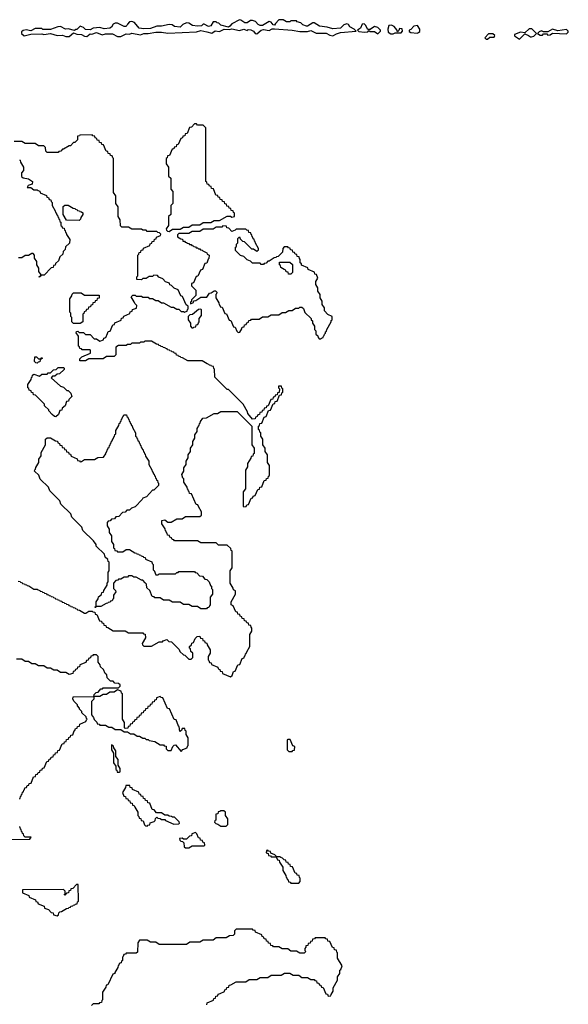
# Model space of a CAD drawing. Extents: x 2889633 to 3052318, y 540750 to 918690.
# Tile 303 of 656: x 2960585 to 2965580, y 741735 to 750710. Entities that reach past the tile are written whole.
import ezdxf

# ---------------------------------------------------------------- set-up
doc = ezdxf.new("R2010")
doc.units = 0

msp = doc.modelspace()

# ---------------------------------------------------------------- linework, layer by layer
at = {"layer": '0CON02XD'}
for points in [[(2961505, 750557.5), (2961555, 750582.5), (2961585, 750577.5), (2961605, 750586.7), (2961685, 750573.3), (2961715, 750583.3), (2961755, 750583.3), (2961825, 750596.7), (2961875, 750597.5), (2961935, 750586.7), (2962195, 750600), (2962235, 750611.2), (2962289.3, 750600.7), (2962335, 750587.5), (2962365, 750607.5), (2962405, 750602.5), (2962446.4, 750623.6), (2962495, 750620), (2962515, 750626.7), (2962585, 750612.5), (2962625, 750623.3), (2962655, 750612.5), (2962665, 750620), (2962688.8, 750618.8), (2962713.9, 750603.9), (2962730, 750585), (2962745, 750582.5), (2962785, 750613.3), (2962805, 750621.2), (2962855, 750610), (2962883, 750627), (2962905, 750627.5), (2963065, 750613.8), (2963135, 750601.2), (2963205, 750602.5), (2963235, 750610), (2963285, 750587.5), (2963375, 750587.5), (2963408.3, 750568.3), (2963435, 750562.5), (2963468.3, 750581.7), (2963505, 750592.5), (2963650, 750605), (2963630, 750625), (2963590, 750645), (2963577.5, 750665), (2963565, 750672.5), (2963535, 750662.5), (2963507, 750633), (2963436.1, 750626.1), (2963385, 750643.3), (2963315, 750652.5), (2963265, 750682.5), (2963255, 750682.5), (2963205, 750650), (2963195, 750650), (2963163, 750663), (2963145, 750680), (2963111.7, 750691.7), (2963105, 750700), (2963055, 750700), (2963045, 750690), (2963015, 750690), (2962985, 750710), (2962945, 750707.5), (2962913.6, 750676.4), (2962905, 750660), (2962891.7, 750661.7), (2962875, 750687.5), (2962855, 750693.3), (2962795, 750657.5), (2962775, 750657.5), (2962755, 750667.5), (2962733, 750693), (2962705, 750703.3), (2962685, 750703.3), (2962655, 750682.5), (2962635, 750680), (2962597, 750707), (2962585, 750707.5), (2962516.4, 750673.6), (2962499.3, 750650.7), (2962485, 750642.5), (2962415, 750660), (2962398.3, 750678.3), (2962381.7, 750681.7), (2962375, 750690), (2962345, 750690), (2962326.4, 750653.6), (2962305, 750647.5), (2962265, 750670), (2962255, 750670), (2962240, 750655), (2962205, 750650), (2962158.3, 750658.3), (2962125, 750677.5), (2962105, 750680), (2962070, 750665), (2962045, 750643.3), (2961995, 750647.5), (2961971.7, 750661.7), (2961945, 750667.5), (2961875, 750650), (2961835, 750652.5), (2961775, 750630), (2961715, 750626.7), (2961673, 750633), (2961630, 750685), (2961605, 750692.5), (2961585, 750690), (2961565, 750670), (2961561.7, 750658.3), (2961551.7, 750648.3), (2961535, 750647.5), (2961475, 750677.5), (2961455, 750677.5), (2961435, 750670), (2961419.3, 750640.7), (2961406.2, 750633.8), (2961355, 750626.7), (2961315, 750640), (2961255, 750632.5), (2961225, 750617.5), (2961185, 750620), (2961165, 750640), (2961135, 750650), (2961105, 750620), (2961095, 750620), (2961085, 750610), (2961025, 750627.5), (2961003, 750623), (2960955, 750647.5), (2960933.6, 750646.4), (2960865, 750620), (2960795, 750620), (2960785, 750630), (2960725, 750630), (2960685, 750607.5), (2960645, 750617.5), (2960615, 750610), (2960601.7, 750598.3), (2960600, 750585), (2960625, 750562.5), (2960685, 750577.5), (2960785, 750580), (2960805, 750573.8), (2960865, 750583.3), (2960925, 750566.7), (2960975, 750570), (2961005, 750557.5), (2961035, 750557.5), (2961075, 750590), (2961105, 750577.5), (2961146.4, 750576.4), (2961175, 750560), (2961195, 750557.5), (2961225, 750580), (2961241.7, 750578.3), (2961285, 750592.5), (2961335, 750573.3), (2961365, 750580), (2961430.7, 750580.7), (2961475, 750557.5), (2961505, 750557.5)], [(2963845, 750582.5), (2963870, 750605), (2963870, 750615), (2963845, 750640), (2963815, 750647.5), (2963775, 750620), (2963755, 750620), (2963735, 750660), (2963721.7, 750671.7), (2963701.7, 750668.3), (2963688.3, 750631.7), (2963660, 750615), (2963673, 750603), (2963725, 750597.5), (2963755, 750600), (2963765, 750610), (2963775, 750602.5), (2963815, 750602.5), (2963845, 750582.5)], [(2963965, 750580), (2963985, 750582.5), (2964005, 750590), (2964058.3, 750591.7), (2964070, 750605), (2964067, 750627), (2964041.7, 750628.3), (2964038.3, 750611.7), (2964025, 750600), (2964018.3, 750618.3), (2963995, 750647.5), (2963969.3, 750659.3), (2963945, 750657.5), (2963937.5, 750625), (2963940, 750595), (2963965, 750580)], [(2964205, 750587.5), (2964215, 750592.5), (2964227, 750603), (2964227.5, 750625), (2964207, 750657), (2964175, 750652.5), (2964145, 750620), (2964130, 750615), (2964131.7, 750601.7), (2964145, 750592.5), (2964205, 750587.5)], [(2964845, 750532.5), (2964865, 750550), (2964905, 750550), (2964910, 750565), (2964891.7, 750581.7), (2964855, 750580), (2964820, 750545), (2964833, 750533), (2964845, 750532.5)], [(2965135, 750532.5), (2965185, 750580), (2965217, 750567), (2965235, 750552.5), (2965245, 750552.5), (2965265, 750560), (2965290, 750585), (2965247, 750627), (2965225, 750627.5), (2965185, 750590), (2965145, 750597.5), (2965090, 750575), (2965091.7, 750561.7), (2965135, 750532.5)], [(2965395, 750570), (2965415, 750572.5), (2965435, 750587.5), (2965565, 750580), (2965580, 750595), (2965580, 750605), (2965565, 750620), (2965485, 750607.5), (2965435, 750622.5), (2965395, 750600), (2965355, 750600), (2965335, 750607.5), (2965315, 750600), (2965300, 750585), (2965325, 750570), (2965345, 750570), (2965355, 750580), (2965385, 750580), (2965395, 750570)], [(2961945, 748780), (2961975, 748800), (2962045, 748800), (2962075, 748820), (2962125, 748820), (2962155, 748840), (2962225, 748840), (2962255, 748860), (2962325, 748860), (2962355, 748880), (2962405, 748880), (2962475, 748920), (2962505, 748920), (2962515, 748910), (2962540, 748915), (2962540, 748945), (2962531.7, 748951.7), (2962528.3, 748968.3), (2962511.7, 748971.7), (2962508.3, 748988.3), (2962491.7, 748991.7), (2962488.3, 749008.3), (2962471.7, 749011.7), (2962468.3, 749028.3), (2962451.7, 749031.7), (2962448.3, 749048.3), (2962431.7, 749051.7), (2962428.3, 749068.3), (2962411.7, 749071.7), (2962408.3, 749088.3), (2962391.7, 749091.7), (2962388.3, 749108.3), (2962371.7, 749111.7), (2962348.3, 749168.3), (2962331.7, 749171.7), (2962328.3, 749188.3), (2962311.7, 749191.7), (2962308.3, 749208.3), (2962291.7, 749211.7), (2962288.3, 749228.3), (2962280, 749235), (2962280, 749725), (2962255, 749750), (2962205, 749750), (2962195, 749760), (2962175, 749760), (2962148.3, 749731.7), (2962131.7, 749728.3), (2962108.3, 749671.7), (2962091.7, 749668.3), (2962088.3, 749651.7), (2962071.7, 749648.3), (2962068.3, 749631.7), (2962051.7, 749628.3), (2962028.3, 749571.7), (2962011.7, 749568.3), (2962008.3, 749551.7), (2961991.7, 749548.3), (2961988.3, 749531.7), (2961971.7, 749528.3), (2961948.3, 749471.7), (2961931.7, 749468.3), (2961928.3, 749451.7), (2961920, 749445), (2961920, 749395), (2961940, 749365), (2961940, 749285), (2961960, 749265), (2961960, 749165), (2961980, 749145), (2961980, 749035), (2961960, 749015), (2961960, 748935), (2961940, 748915), (2961940, 748835), (2961920, 748805), (2961921.7, 748791.7), (2961931.7, 748781.7), (2961945, 748780)], [(2962508.3, 745888.3), (2962475, 745920), (2962395, 745920), (2962375, 745940), (2962235, 745940), (2962205, 745960), (2961995, 745960), (2961988.3, 745968.3), (2961971.7, 745971.7), (2961968.3, 745988.3), (2961951.7, 745991.7), (2961948.3, 746008.3), (2961931.7, 746011.7), (2961928.3, 746028.3), (2961921.7, 746031.7), (2961918.3, 746048.3), (2961911.7, 746051.7), (2961908.3, 746068.3), (2961880, 746115), (2961880, 746145), (2961905, 746150), (2961935, 746130), (2961965, 746130), (2962015, 746160), (2962065, 746160), (2962095, 746180), (2962225, 746180), (2962240, 746195), (2962240, 746225), (2962211.7, 746271.7), (2962208.3, 746288.3), (2962191.7, 746291.7), (2962148.3, 746388.3), (2962131.7, 746391.7), (2962128.3, 746408.3), (2962121.7, 746411.7), (2962118.3, 746428.3), (2962111.7, 746431.7), (2962108.3, 746448.3), (2962080, 746495), (2962080, 746525), (2962071.7, 746531.7), (2962060, 746565), (2962080, 746595), (2962080, 746625), (2962100, 746655), (2962100, 746685), (2962120, 746715), (2962120, 746745), (2962140, 746775), (2962140, 746805), (2962160, 746835), (2962160, 746865), (2962180, 746895), (2962180, 746925), (2962200, 746955), (2962200, 746985), (2962208.3, 746991.7), (2962211.7, 747008.3), (2962218.3, 747011.7), (2962221.7, 747028.3), (2962228.3, 747031.7), (2962231.7, 747048.3), (2962251.7, 747078.3), (2962285, 747080), (2962355, 747120), (2962385, 747120), (2962415, 747140), (2962565, 747140), (2962700, 747005), (2962700, 746835), (2962720, 746805), (2962720, 746755), (2962711.7, 746748.3), (2962708.3, 746731.7), (2962691.7, 746728.3), (2962688.3, 746711.7), (2962660, 746665), (2962660, 746635), (2962640, 746605), (2962640, 746435), (2962620, 746405), (2962620, 746275), (2962625, 746270), (2962648.3, 746271.7), (2962651.7, 746288.3), (2962668.3, 746291.7), (2962691.7, 746348.3), (2962708.3, 746351.7), (2962711.7, 746368.3), (2962728.3, 746371.7), (2962751.7, 746428.3), (2962768.3, 746431.7), (2962771.7, 746448.3), (2962788.3, 746451.7), (2962811.7, 746508.3), (2962828.3, 746511.7), (2962831.7, 746528.3), (2962848.3, 746531.7), (2962851.7, 746548.3), (2962860, 746555), (2962860, 746645), (2962840, 746675), (2962840, 746745), (2962820, 746775), (2962820, 746805), (2962800, 746835), (2962800, 746885), (2962780, 746915), (2962780, 746945), (2962771.7, 746951.7), (2962768.3, 746968.3), (2962760, 746975), (2962760, 747005), (2962768.3, 747011.7), (2962771.7, 747028.3), (2962788.3, 747031.7), (2962811.7, 747088.3), (2962828.3, 747091.7), (2962851.7, 747148.3), (2962868.3, 747151.7), (2962891.7, 747208.3), (2962908.3, 747211.7), (2962911.7, 747228.3), (2962928.3, 747231.7), (2962951.7, 747288.3), (2962968.3, 747291.7), (2962971.7, 747308.3), (2962980, 747315), (2962980, 747345), (2962971.7, 747351.7), (2962968.3, 747368.3), (2962941.7, 747368.3), (2962940, 747355), (2962950, 747345), (2962948.3, 747311.7), (2962931.7, 747308.3), (2962928.3, 747291.7), (2962911.7, 747288.3), (2962908.3, 747271.7), (2962891.7, 747268.3), (2962888.3, 747251.7), (2962871.7, 747248.3), (2962848.3, 747191.7), (2962831.7, 747188.3), (2962828.3, 747171.7), (2962811.7, 747168.3), (2962808.3, 747151.7), (2962791.7, 747148.3), (2962788.3, 747131.7), (2962771.7, 747128.3), (2962768.3, 747111.7), (2962751.7, 747108.3), (2962748.3, 747091.7), (2962731.7, 747088.3), (2962728.3, 747071.7), (2962705, 747070), (2962661.7, 747121.7), (2962660, 747135), (2962620, 747205), (2962485, 747340), (2962475, 747340), (2962361.7, 747451.7), (2962360, 747525), (2962351.7, 747531.7), (2962348.3, 747548.3), (2962331.7, 747551.7), (2962328.3, 747558.3), (2962311.7, 747561.7), (2962308.3, 747568.3), (2962291.7, 747571.7), (2962245, 747600), (2962115, 747600), (2962068.3, 747628.3), (2962051.7, 747631.7), (2962048.3, 747638.3), (2962031.7, 747641.7), (2962028.3, 747648.3), (2962011.7, 747651.7), (2962008.3, 747668.3), (2961991.7, 747671.7), (2961988.3, 747678.3), (2961971.7, 747681.7), (2961968.3, 747688.3), (2961951.7, 747691.7), (2961948.3, 747698.3), (2961931.7, 747701.7), (2961928.3, 747708.3), (2961911.7, 747711.7), (2961908.3, 747718.3), (2961891.7, 747721.7), (2961888.3, 747728.3), (2961871.7, 747731.7), (2961868.3, 747738.3), (2961851.7, 747741.7), (2961848.3, 747748.3), (2961831.7, 747751.7), (2961785, 747780), (2961725, 747780), (2961715, 747770), (2961685, 747770), (2961675, 747760), (2961605, 747760), (2961595, 747750), (2961565, 747750), (2961555, 747740), (2961485, 747740), (2961460, 747725), (2961460, 747655), (2961445, 747640), (2961375, 747640), (2961345, 747620), (2961215, 747620), (2961185, 747600), (2961131.7, 747601.7), (2961131.7, 747618.3), (2961151.7, 747638.3), (2961228.3, 747671.7), (2961230, 747695), (2961225, 747700), (2961155, 747700), (2961148.3, 747708.3), (2961131.7, 747711.7), (2961128.3, 747728.3), (2961120, 747735), (2961120, 747825), (2961100, 747855), (2961101.7, 747868.3), (2961115, 747870), (2961125, 747860), (2961165, 747860), (2961185, 747840), (2961225, 747840), (2961261.7, 747801.7), (2961285, 747800), (2961315, 747780), (2961348.3, 747791.7), (2961351.7, 747808.3), (2961368.3, 747811.7), (2961385, 747850), (2961391.7, 747868.3), (2961408.3, 747871.7), (2961431.7, 747928.3), (2961448.3, 747931.7), (2961451.7, 747948.3), (2961508.3, 747971.7), (2961511.7, 747988.3), (2961528.3, 747991.7), (2961531.7, 748008.3), (2961588.3, 748031.7), (2961591.7, 748048.3), (2961608.3, 748051.7), (2961611.7, 748068.3), (2961648.3, 748081.7), (2961650, 748105), (2961631.7, 748121.7), (2961628.3, 748138.3), (2961600, 748185), (2961615, 748200), (2961635, 748200), (2961645, 748190), (2961695, 748190), (2961705, 748180), (2961755, 748180), (2961765, 748170), (2961795, 748170), (2961825, 748150), (2961845, 748150), (2961875, 748130), (2961895, 748130), (2961965, 748090), (2961985, 748090), (2962015, 748070), (2962035, 748070), (2962055, 748050), (2962075, 748050), (2962085, 748040), (2962091.7, 748048.3), (2962108.3, 748051.7), (2962111.7, 748068.3), (2962120, 748075), (2962120, 748100), (2962101.7, 748111.7), (2962068.3, 748188.3), (2962051.7, 748191.7), (2962028.3, 748248.3), (2961991.7, 748261.7), (2961968.3, 748288.3), (2961951.7, 748291.7), (2961948.3, 748308.3), (2961911.7, 748321.7), (2961888.3, 748348.3), (2961851.7, 748361.7), (2961838.3, 748378.3), (2961805, 748380), (2961795, 748370), (2961765, 748370), (2961735, 748350), (2961705, 748350), (2961695, 748340), (2961651.7, 748341.7), (2961650, 748365), (2961660, 748375), (2961660, 748565), (2961668.3, 748571.7), (2961671.7, 748588.3), (2961688.3, 748591.7), (2961691.7, 748608.3), (2961708.3, 748611.7), (2961711.7, 748628.3), (2961768.3, 748651.7), (2961771.7, 748668.3), (2961788.3, 748671.7), (2961791.7, 748688.3), (2961808.3, 748691.7), (2961811.7, 748708.3), (2961828.3, 748711.7), (2961831.7, 748728.3), (2961868.3, 748741.7), (2961870, 748755), (2961858.3, 748768.3), (2961841.7, 748771.7), (2961835, 748780), (2961745, 748780), (2961735, 748790), (2961705, 748790), (2961695, 748800), (2961605, 748800), (2961575, 748820), (2961515, 748820), (2961501.7, 748831.7), (2961500, 748885), (2961480, 748915), (2961480, 749005), (2961460, 749035), (2961460, 749105), (2961440, 749135), (2961440, 749445), (2961431.7, 749451.7), (2961428.3, 749468.3), (2961411.7, 749471.7), (2961408.3, 749488.3), (2961391.7, 749491.7), (2961388.3, 749508.3), (2961371.7, 749511.7), (2961348.3, 749568.3), (2961331.7, 749571.7), (2961328.3, 749588.3), (2961311.7, 749591.7), (2961308.3, 749608.3), (2961291.7, 749611.7), (2961288.3, 749628.3), (2961271.7, 749631.7), (2961268.3, 749648.3), (2961251.7, 749651.7), (2961245, 749660), (2961131.7, 749658.3), (2961128.3, 749651.7), (2961111.7, 749648.3), (2961110, 749615), (2961088.3, 749591.7), (2961075, 749590), (2961048.3, 749561.7), (2961035, 749560), (2960985, 749530), (2960975, 749530), (2960958.3, 749511.7), (2960941.7, 749508.3), (2960935, 749500), (2960835, 749500), (2960821.7, 749511.7), (2960820, 749545), (2960805, 749560), (2960755, 749560), (2960725, 749580), (2960635, 749580), (2960605, 749600), (2960535, 749600)], [(2960581.7, 749431.7), (2960588.3, 749428.3), (2960591.7, 749411.7), (2960620, 749365), (2960620, 749335), (2960600, 749315), (2960601.7, 749281.7), (2960615, 749270), (2960665, 749260), (2960700, 749235), (2960698.3, 749211.7), (2960661.7, 749198.3), (2960651.7, 749181.7), (2960685, 749180), (2960715, 749160), (2960745, 749160), (2960751.7, 749151.7), (2960768.3, 749148.3), (2960771.7, 749131.7), (2960828.3, 749108.3), (2960831.7, 749091.7), (2960848.3, 749088.3), (2960851.7, 749071.7), (2960868.3, 749068.3), (2960871.7, 749051.7), (2960880, 749045), (2960880, 749015), (2960908.3, 748968.3), (2960911.7, 748951.7), (2960918.3, 748948.3), (2960921.7, 748931.7), (2960928.3, 748928.3), (2960931.7, 748911.7), (2960938.3, 748908.3), (2960941.7, 748891.7), (2960948.3, 748888.3), (2960951.7, 748871.7), (2960960, 748865), (2960960, 748835), (2960968.3, 748828.3), (2960971.7, 748811.7), (2960988.3, 748808.3), (2960991.7, 748791.7), (2960998.3, 748788.3), (2961001.7, 748771.7), (2961008.3, 748768.3), (2961011.7, 748751.7), (2961040, 748705), (2961038.3, 748671.7), (2961001.7, 748638.3), (2961000, 748615), (2960981.7, 748598.3), (2960978.3, 748571.7), (2960951.7, 748548.3), (2960938.3, 748511.7), (2960911.7, 748488.3), (2960908.3, 748471.7), (2960891.7, 748468.3), (2960888.3, 748451.7), (2960871.7, 748448.3), (2960808.3, 748381.7), (2960780, 748380), (2960778.3, 748371.7), (2960761.7, 748361.7), (2960761.7, 748368.3), (2960770, 748370), (2960780, 748385), (2960760, 748415), (2960760, 748445), (2960740, 748475), (2960740, 748505), (2960720, 748535), (2960720, 748565), (2960708.3, 748578.3), (2960695, 748580), (2960665, 748560), (2960635, 748560), (2960605, 748540), (2960575, 748540)], [(2961125, 748880), (2961011.7, 748881.7), (2960980, 748935), (2960981.7, 749008.3), (2960995, 749020), (2961025, 749020), (2961071.7, 748991.7), (2961088.3, 748988.3), (2961091.7, 748981.7), (2961108.3, 748978.3), (2961111.7, 748971.7), (2961128.3, 748968.3), (2961131.7, 748961.7), (2961148.3, 748958.3), (2961158.3, 748948.3), (2961160, 748935), (2961141.7, 748908.3), (2961138.3, 748891.7), (2961125, 748880)], [(2963325, 747800), (2963331.7, 747808.3), (2963348.3, 747811.7), (2963350, 747825), (2963358.3, 747831.7), (2963360, 747845), (2963368.3, 747851.7), (2963370, 747865), (2963378.3, 747871.7), (2963380, 747885), (2963420, 747955), (2963421.7, 747968.3), (2963430, 747975), (2963430, 748005), (2963391.7, 748021.7), (2963360, 748055), (2963360, 748085), (2963340, 748115), (2963340, 748145), (2963320, 748175), (2963320, 748205), (2963300, 748235), (2963300, 748265), (2963280, 748295), (2963280, 748325), (2963300, 748355), (2963288.3, 748388.3), (2963271.7, 748391.7), (2963268.3, 748408.3), (2963211.7, 748431.7), (2963208.3, 748448.3), (2963151.7, 748471.7), (2963150, 748485), (2963140, 748495), (2963140, 748525), (2963131.7, 748531.7), (2963128.3, 748548.3), (2963111.7, 748551.7), (2963108.3, 748568.3), (2963091.7, 748571.7), (2963088.3, 748588.3), (2963071.7, 748591.7), (2963068.3, 748608.3), (2963051.7, 748611.7), (2963048.3, 748628.3), (2963031.7, 748631.7), (2963025, 748640), (2962991.7, 748638.3), (2962980, 748625), (2962978.3, 748591.7), (2962938.3, 748551.7), (2962921.7, 748548.3), (2962918.3, 748541.7), (2962901.7, 748538.3), (2962855, 748510), (2962845, 748510), (2962828.3, 748491.7), (2962811.7, 748488.3), (2962805, 748480), (2962785, 748480), (2962775, 748490), (2962705, 748490), (2962685, 748510), (2962655, 748520), (2962625, 748550), (2962595, 748560), (2962550, 748605), (2962550, 748635), (2962558.3, 748641.7), (2962560, 748665), (2962570, 748675), (2962570, 748715), (2962585, 748730), (2962591.7, 748711.7), (2962615, 748690), (2962628.3, 748688.3), (2962695, 748620), (2962715, 748620), (2962745, 748600), (2962758.3, 748611.7), (2962760, 748625), (2962731.7, 748671.7), (2962728.3, 748688.3), (2962721.7, 748691.7), (2962718.3, 748708.3), (2962711.7, 748711.7), (2962708.3, 748728.3), (2962701.7, 748731.7), (2962698.3, 748748.3), (2962691.7, 748751.7), (2962688.3, 748768.3), (2962671.7, 748771.7), (2962668.3, 748788.3), (2962651.7, 748791.7), (2962645, 748800), (2962555, 748800), (2962548.3, 748791.7), (2962515, 748780), (2962488.3, 748808.3), (2962471.7, 748811.7), (2962468.3, 748828.3), (2962435, 748830), (2962425, 748820), (2962375, 748820), (2962345, 748800), (2962255, 748800), (2962225, 748780), (2962155, 748780), (2962125, 748760), (2962035, 748760), (2962021.7, 748748.3), (2962021.7, 748731.7), (2962051.7, 748711.7), (2962068.3, 748708.3), (2962071.7, 748691.7), (2962085, 748690), (2962091.7, 748681.7), (2962105, 748680), (2962111.7, 748671.7), (2962125, 748670), (2962131.7, 748661.7), (2962145, 748660), (2962151.7, 748651.7), (2962165, 748650), (2962171.7, 748641.7), (2962185, 748640), (2962191.7, 748631.7), (2962205, 748630), (2962211.7, 748621.7), (2962225, 748620), (2962231.7, 748611.7), (2962245, 748610), (2962251.7, 748601.7), (2962290, 748585), (2962291.7, 748571.7), (2962310, 748565), (2962308.3, 748531.7), (2962301.7, 748528.3), (2962288.3, 748491.7), (2962271.7, 748488.3), (2962248.3, 748431.7), (2962231.7, 748428.3), (2962208.3, 748371.7), (2962191.7, 748368.3), (2962168.3, 748311.7), (2962150, 748305), (2962150, 748285), (2962190, 748245), (2962190, 748195), (2962150, 748155), (2962148.3, 748141.7), (2962140, 748135), (2962140, 748120), (2962168.3, 748131.7), (2962171.7, 748148.3), (2962188.3, 748151.7), (2962235, 748180), (2962288.3, 748181.7), (2962311.7, 748218.3), (2962328.3, 748221.7), (2962355, 748240), (2962368.3, 748238.3), (2962380, 748225), (2962378.3, 748211.7), (2962370, 748205), (2962370, 748175), (2962398.3, 748128.3), (2962401.7, 748111.7), (2962408.3, 748108.3), (2962411.7, 748091.7), (2962428.3, 748088.3), (2962451.7, 748031.7), (2962468.3, 748028.3), (2962491.7, 747971.7), (2962508.3, 747968.3), (2962531.7, 747911.7), (2962548.3, 747908.3), (2962561.7, 747871.7), (2962575, 747860), (2962588.3, 747861.7), (2962608.3, 747891.7), (2962611.7, 747908.3), (2962628.3, 747911.7), (2962631.7, 747928.3), (2962648.3, 747931.7), (2962651.7, 747948.3), (2962668.3, 747951.7), (2962671.7, 747968.3), (2962688.3, 747971.7), (2962695, 747980), (2962765, 747980), (2962795, 748000), (2962845, 748000), (2962875, 748020), (2962945, 748020), (2962975, 748040), (2963005, 748040), (2963035, 748060), (2963065, 748060), (2963095, 748080), (2963125, 748080), (2963135, 748090), (2963155, 748090), (2963168.3, 748078.3), (2963181.7, 748041.7), (2963240, 747985), (2963240, 747975), (2963250, 747965), (2963250, 747945), (2963270, 747915), (2963270, 747885), (2963280, 747875), (2963280, 747845), (2963298.3, 747828.3), (2963301.7, 747811.7), (2963311.7, 747801.7), (2963325, 747800)], [(2963055, 748390), (2963031.7, 748391.7), (2963028.3, 748408.3), (2963011.7, 748411.7), (2963008.3, 748428.3), (2962991.7, 748431.7), (2962961.7, 748451.7), (2962958.3, 748468.3), (2962950, 748475), (2962951.7, 748498.3), (2963045, 748500), (2963068.3, 748478.3), (2963070, 748405), (2963055, 748390)], [(2961135, 747940), (2961075, 747940), (2961060, 747955), (2961060, 747995), (2961050, 748005), (2961050, 748035), (2961040, 748045), (2961040, 748165), (2961058.3, 748191.7), (2961061.7, 748208.3), (2961075, 748220), (2961145, 748220), (2961175, 748200), (2961308.3, 748198.3), (2961308.3, 748171.7), (2961291.7, 748168.3), (2961288.3, 748151.7), (2961271.7, 748148.3), (2961268.3, 748131.7), (2961251.7, 748128.3), (2961248.3, 748111.7), (2961231.7, 748108.3), (2961228.3, 748091.7), (2961211.7, 748088.3), (2961208.3, 748071.7), (2961191.7, 748068.3), (2961188.3, 748051.7), (2961171.7, 748048.3), (2961168.3, 748031.7), (2961160, 748025), (2961160, 747955), (2961135, 747940)], [(2962165, 747900), (2962171.7, 747908.3), (2962188.3, 747911.7), (2962191.7, 747928.3), (2962208.3, 747931.7), (2962211.7, 747948.3), (2962220, 747955), (2962220, 747985), (2962240, 748015), (2962240, 748065), (2962235, 748070), (2962211.7, 748068.3), (2962158.3, 748021.7), (2962135, 748020), (2962120, 748005), (2962120, 747975), (2962140, 747945), (2962140, 747915), (2962151.7, 747901.7), (2962165, 747900)], [(2960745, 747580), (2960731.7, 747581.7), (2960720, 747595), (2960721.7, 747638.3), (2960738.3, 747638.3), (2960755, 747620), (2960780, 747620), (2960781.7, 747628.3), (2960788.3, 747628.3), (2960788.3, 747621.7), (2960771.7, 747608.3), (2960768.3, 747591.7), (2960751.7, 747588.3), (2960745, 747580)], [(2960915, 747090), (2960901.7, 747091.7), (2960881.7, 747111.7), (2960850, 747145), (2960850, 747155), (2960811.7, 747191.7), (2960810, 747205), (2960728.3, 747288.3), (2960711.7, 747291.7), (2960708.3, 747308.3), (2960691.7, 747311.7), (2960688.3, 747328.3), (2960671.7, 747331.7), (2960668.3, 747348.3), (2960660, 747355), (2960660, 747385), (2960688.3, 747431.7), (2960691.7, 747448.3), (2960698.3, 747451.7), (2960701.7, 747468.3), (2960715, 747480), (2960765, 747460), (2960785, 747480), (2960835, 747480), (2960845, 747490), (2960865, 747490), (2960891.7, 747518.3), (2960918.3, 747521.7), (2960935, 747540), (2960985, 747540), (2960990, 747535), (2960988.3, 747521.7), (2960948.3, 747481.7), (2960925, 747480), (2960905, 747460), (2960885, 747460), (2960870, 747445), (2960955, 747370), (2960985, 747360), (2961015, 747330), (2961025, 747330), (2961050, 747305), (2961060, 747275), (2961031.7, 747248.3), (2961028.3, 747231.7), (2961011.7, 747228.3), (2960998.3, 747191.7), (2960971.7, 747168.3), (2960968.3, 747151.7), (2960951.7, 747148.3), (2960938.3, 747111.7), (2960915, 747090)], [(2962285, 745340), (2962235, 745340), (2962205, 745360), (2962155, 745360), (2962125, 745380), (2962075, 745380), (2962045, 745400), (2961975, 745400), (2961945, 745420), (2961895, 745420), (2961865, 745440), (2961815, 745440), (2961808.3, 745448.3), (2961791.7, 745451.7), (2961768.3, 745508.3), (2961741.7, 745531.7), (2961740, 745565), (2961728.3, 745578.3), (2961705, 745600), (2961695, 745600), (2961645, 745630), (2961625, 745630), (2961605, 745640), (2961575, 745640), (2961565, 745630), (2961535, 745630), (2961505, 745610), (2961485, 745610), (2961478.3, 745601.7), (2961461.7, 745598.3), (2961440, 745575), (2961440, 745525), (2961458.3, 745508.3), (2961460, 745495), (2961440, 745465), (2961440, 745435), (2961431.7, 745428.3), (2961428.3, 745411.7), (2961411.7, 745408.3), (2961408.3, 745401.7), (2961391.7, 745398.3), (2961388.3, 745391.7), (2961371.7, 745388.3), (2961325, 745360), (2961280, 745360), (2961278.3, 745351.7), (2961271.7, 745351.7), (2961271.7, 745358.3), (2961280, 745360), (2961280, 745405), (2961298.3, 745431.7), (2961301.7, 745448.3), (2961328.3, 745471.7), (2961331.7, 745488.3), (2961348.3, 745491.7), (2961351.7, 745508.3), (2961380, 745555), (2961380, 745575), (2961390, 745585), (2961390, 745675), (2961400, 745685), (2961400, 745765), (2961391.7, 745771.7), (2961388.3, 745788.3), (2961361.7, 745811.7), (2961358.3, 745838.3), (2961281.7, 745911.7), (2961280, 745925), (2961258.3, 745958.3), (2961160, 746055), (2961150, 746085), (2961060, 746175), (2961050, 746205), (2960960, 746295), (2960950, 746325), (2960860, 746415), (2960848.3, 746448.3), (2960771.7, 746521.7), (2960758.3, 746558.3), (2960720, 746595), (2960721.7, 746608.3), (2960728.3, 746611.7), (2960731.7, 746628.3), (2960760, 746675), (2960760, 746705), (2960780, 746735), (2960780, 746765), (2960820, 746835), (2960820, 746885), (2960835, 746900), (2960865, 746900), (2960911.7, 746871.7), (2960928.3, 746868.3), (2960931.7, 746851.7), (2960948.3, 746848.3), (2960951.7, 746831.7), (2960968.3, 746828.3), (2960971.7, 746811.7), (2960988.3, 746808.3), (2960991.7, 746791.7), (2961008.3, 746788.3), (2961011.7, 746771.7), (2961028.3, 746768.3), (2961031.7, 746751.7), (2961048.3, 746748.3), (2961055, 746730), (2961108.3, 746708.3), (2961111.7, 746691.7), (2961128.3, 746688.3), (2961135, 746680), (2961148.3, 746681.7), (2961175, 746700), (2961265, 746700), (2961295, 746720), (2961348.3, 746721.7), (2961368.3, 746751.7), (2961371.7, 746768.3), (2961378.3, 746771.7), (2961381.7, 746788.3), (2961388.3, 746791.7), (2961391.7, 746808.3), (2961398.3, 746811.7), (2961401.7, 746828.3), (2961408.3, 746831.7), (2961411.7, 746848.3), (2961418.3, 746851.7), (2961421.7, 746868.3), (2961428.3, 746871.7), (2961431.7, 746888.3), (2961438.3, 746891.7), (2961441.7, 746908.3), (2961448.3, 746911.7), (2961451.7, 746928.3), (2961460, 746935), (2961460, 746965), (2961488.3, 747011.7), (2961491.7, 747028.3), (2961498.3, 747031.7), (2961501.7, 747048.3), (2961508.3, 747051.7), (2961511.7, 747068.3), (2961518.3, 747071.7), (2961521.7, 747088.3), (2961528.3, 747091.7), (2961531.7, 747108.3), (2961558.3, 747108.3), (2961561.7, 747091.7), (2961568.3, 747088.3), (2961571.7, 747071.7), (2961578.3, 747068.3), (2961581.7, 747051.7), (2961588.3, 747048.3), (2961591.7, 747031.7), (2961598.3, 747028.3), (2961601.7, 747011.7), (2961608.3, 747008.3), (2961611.7, 746991.7), (2961640, 746945), (2961640, 746915), (2961648.3, 746908.3), (2961651.7, 746891.7), (2961658.3, 746888.3), (2961661.7, 746871.7), (2961668.3, 746868.3), (2961671.7, 746851.7), (2961678.3, 746848.3), (2961681.7, 746831.7), (2961688.3, 746828.3), (2961691.7, 746811.7), (2961698.3, 746808.3), (2961701.7, 746791.7), (2961708.3, 746788.3), (2961711.7, 746771.7), (2961718.3, 746768.3), (2961721.7, 746751.7), (2961728.3, 746748.3), (2961731.7, 746731.7), (2961760, 746685), (2961760, 746655), (2961788.3, 746608.3), (2961791.7, 746591.7), (2961798.3, 746588.3), (2961801.7, 746571.7), (2961808.3, 746568.3), (2961811.7, 746551.7), (2961818.3, 746548.3), (2961821.7, 746531.7), (2961828.3, 746528.3), (2961831.7, 746511.7), (2961838.3, 746508.3), (2961841.7, 746491.7), (2961850, 746485), (2961850, 746465), (2961805, 746420), (2961795, 746420), (2961738.3, 746361.7), (2961705, 746350), (2961700, 746335), (2961635, 746270), (2961601.7, 746258.3), (2961585, 746240), (2961561.7, 746238.3), (2961545, 746220), (2961521.7, 746218.3), (2961488.3, 746181.7), (2961461.7, 746178.3), (2961448.3, 746161.7), (2961421.7, 746158.3), (2961408.3, 746141.7), (2961391.7, 746138.3), (2961381.7, 746128.3), (2961380, 746095), (2961400, 746065), (2961400, 746035), (2961420, 746005), (2961420, 745955), (2961440, 745925), (2961440, 745895), (2961448.3, 745888.3), (2961451.7, 745871.7), (2961468.3, 745868.3), (2961475, 745860), (2961525, 745860), (2961555, 745880), (2961585, 745880), (2961631.7, 745851.7), (2961648.3, 745848.3), (2961651.7, 745841.7), (2961668.3, 745838.3), (2961671.7, 745831.7), (2961688.3, 745828.3), (2961691.7, 745821.7), (2961708.3, 745818.3), (2961711.7, 745811.7), (2961728.3, 745808.3), (2961731.7, 745791.7), (2961788.3, 745768.3), (2961791.7, 745751.7), (2961800, 745745), (2961800, 745695), (2961808.3, 745688.3), (2961825, 745650), (2961845, 745650), (2961855, 745660), (2962005, 745660), (2962015, 745670), (2962028.3, 745671.7), (2962035, 745680), (2962175, 745680), (2962181.7, 745671.7), (2962198.3, 745668.3), (2962221.7, 745641.7), (2962248.3, 745638.3), (2962271.7, 745611.7), (2962288.3, 745608.3), (2962310, 745585), (2962321.7, 745551.7), (2962330, 745545), (2962330, 745525), (2962340, 745515), (2962340, 745475), (2962320, 745445), (2962320, 745375), (2962311.7, 745368.3), (2962308.3, 745351.7), (2962291.7, 745348.3), (2962285, 745340)], [(2960571.7, 745591.7), (2960588.3, 745588.3), (2960591.7, 745581.7), (2960608.3, 745578.3), (2960611.7, 745571.7), (2960628.3, 745568.3), (2960631.7, 745561.7), (2960648.3, 745558.3), (2960651.7, 745551.7), (2960668.3, 745548.3), (2960715, 745520), (2960745, 745520), (2960751.7, 745511.7), (2960768.3, 745508.3), (2960771.7, 745501.7), (2960788.3, 745498.3), (2960791.7, 745491.7), (2960808.3, 745488.3), (2960811.7, 745481.7), (2960828.3, 745478.3), (2960831.7, 745471.7), (2960848.3, 745468.3), (2960851.7, 745461.7), (2960868.3, 745458.3), (2960871.7, 745451.7), (2960888.3, 745448.3), (2960891.7, 745441.7), (2960908.3, 745438.3), (2960911.7, 745431.7), (2960928.3, 745428.3), (2960931.7, 745421.7), (2960948.3, 745418.3), (2960951.7, 745411.7), (2960968.3, 745408.3), (2960971.7, 745401.7), (2960988.3, 745398.3), (2960991.7, 745391.7), (2961008.3, 745388.3), (2961011.7, 745381.7), (2961028.3, 745378.3), (2961031.7, 745371.7), (2961048.3, 745368.3), (2961051.7, 745361.7), (2961068.3, 745358.3), (2961071.7, 745351.7), (2961088.3, 745348.3), (2961091.7, 745341.7), (2961108.3, 745338.3), (2961111.7, 745331.7), (2961128.3, 745328.3), (2961175, 745300), (2961188.3, 745301.7), (2961215, 745320), (2961245, 745320), (2961251.7, 745311.7), (2961268.3, 745308.3), (2961271.7, 745291.7), (2961288.3, 745288.3), (2961311.7, 745231.7), (2961328.3, 745228.3), (2961331.7, 745211.7), (2961348.3, 745208.3), (2961351.7, 745191.7), (2961368.3, 745188.3), (2961371.7, 745171.7), (2961388.3, 745168.3), (2961435, 745140), (2961545, 745140), (2961575, 745120), (2961705, 745120), (2961711.7, 745111.7), (2961728.3, 745108.3), (2961730, 745075), (2961700, 745025), (2961701.7, 745011.7), (2961715, 745000), (2961785, 745000), (2961855, 745040), (2961885, 745040), (2961891.7, 745048.3), (2961925, 745060), (2961941.7, 745041.7), (2961968.3, 745038.3), (2962038.3, 744968.3), (2962041.7, 744951.7), (2962075, 744920), (2962088.3, 744918.3), (2962125, 744880), (2962145, 744880), (2962160, 744895), (2962160, 744935), (2962141.7, 744951.7), (2962140, 744975), (2962131.7, 744981.7), (2962130, 744995), (2962148.3, 745011.7), (2962151.7, 745028.3), (2962168.3, 745031.7), (2962181.7, 745068.3), (2962201.7, 745088.3), (2962225, 745090), (2962231.7, 745071.7), (2962248.3, 745068.3), (2962251.7, 745051.7), (2962268.3, 745048.3), (2962271.7, 745031.7), (2962288.3, 745028.3), (2962291.7, 745011.7), (2962320, 744965), (2962320, 744935), (2962300, 744905), (2962300, 744875), (2962308.3, 744868.3), (2962311.7, 744851.7), (2962328.3, 744848.3), (2962331.7, 744831.7), (2962388.3, 744808.3), (2962391.7, 744791.7), (2962408.3, 744788.3), (2962411.7, 744771.7), (2962428.3, 744768.3), (2962431.7, 744751.7), (2962505, 744720), (2962518.3, 744731.7), (2962531.7, 744768.3), (2962548.3, 744771.7), (2962571.7, 744828.3), (2962588.3, 744831.7), (2962611.7, 744888.3), (2962628.3, 744891.7), (2962631.7, 744908.3), (2962638.3, 744911.7), (2962641.7, 744928.3), (2962648.3, 744931.7), (2962651.7, 744948.3), (2962680, 744995), (2962680, 745105), (2962700, 745135), (2962700, 745165), (2962691.7, 745171.7), (2962688.3, 745188.3), (2962671.7, 745191.7), (2962668.3, 745208.3), (2962651.7, 745211.7), (2962648.3, 745228.3), (2962631.7, 745231.7), (2962628.3, 745248.3), (2962611.7, 745251.7), (2962608.3, 745268.3), (2962591.7, 745271.7), (2962588.3, 745288.3), (2962571.7, 745291.7), (2962568.3, 745308.3), (2962551.7, 745311.7), (2962528.3, 745368.3), (2962510, 745375), (2962510, 745405), (2962550, 745475), (2962550, 745505), (2962531.7, 745511.7), (2962528.3, 745528.3), (2962500, 745575), (2962500, 745685), (2962520, 745715), (2962520, 745865), (2962511.7, 745871.7), (2962508.3, 745888.3)], [(2960581.7, 743608.3), (2960588.3, 743611.7), (2960591.7, 743628.3), (2960598.3, 743631.7), (2960601.7, 743648.3), (2960608.3, 743651.7), (2960611.7, 743668.3), (2960618.3, 743671.7), (2960621.7, 743688.3), (2960628.3, 743691.7), (2960631.7, 743708.3), (2960648.3, 743711.7), (2960651.7, 743728.3), (2960668.3, 743731.7), (2960671.7, 743748.3), (2960688.3, 743751.7), (2960711.7, 743808.3), (2960728.3, 743811.7), (2960731.7, 743828.3), (2960748.3, 743831.7), (2960751.7, 743848.3), (2960768.3, 743851.7), (2960771.7, 743868.3), (2960788.3, 743871.7), (2960791.7, 743888.3), (2960808.3, 743891.7), (2960831.7, 743948.3), (2960848.3, 743951.7), (2960851.7, 743968.3), (2960868.3, 743971.7), (2960871.7, 743988.3), (2960888.3, 743991.7), (2960891.7, 744008.3), (2960908.3, 744011.7), (2960911.7, 744028.3), (2960928.3, 744031.7), (2960931.7, 744048.3), (2960948.3, 744051.7), (2960971.7, 744108.3), (2960988.3, 744111.7), (2960991.7, 744128.3), (2961008.3, 744131.7), (2961011.7, 744148.3), (2961028.3, 744151.7), (2961031.7, 744168.3), (2961048.3, 744171.7), (2961051.7, 744188.3), (2961068.3, 744191.7), (2961081.7, 744228.3), (2961088.3, 744231.7), (2961091.7, 744248.3), (2961108.3, 744251.7), (2961111.7, 744268.3), (2961128.3, 744271.7), (2961131.7, 744288.3), (2961188.3, 744311.7), (2961191.7, 744328.3), (2961200, 744335), (2961191.7, 744341.7), (2961190, 744355), (2961151.7, 744391.7), (2961150, 744405), (2961130, 744425), (2961130, 744435), (2961110, 744455), (2961110, 744465), (2961080, 744495), (2961070, 744515), (2961071.7, 744538.3), (2961260, 744540), (2961261.7, 744558.3), (2961281.7, 744578.3), (2961298.3, 744581.7), (2961325, 744610), (2961338.3, 744611.7), (2961345, 744620), (2961485, 744620), (2961500, 744635), (2961498.3, 744648.3), (2961485, 744660), (2961451.7, 744661.7), (2961435, 744680), (2961411.7, 744681.7), (2961381.7, 744711.7), (2961378.3, 744738.3), (2961361.7, 744751.7), (2961348.3, 744788.3), (2961321.7, 744811.7), (2961318.3, 744828.3), (2961300, 744855), (2961300, 744905), (2961285, 744920), (2961255, 744920), (2961248.3, 744911.7), (2961231.7, 744908.3), (2961228.3, 744891.7), (2961211.7, 744888.3), (2961208.3, 744871.7), (2961191.7, 744868.3), (2961188.3, 744851.7), (2961131.7, 744828.3), (2961128.3, 744811.7), (2961111.7, 744808.3), (2961108.3, 744791.7), (2961091.7, 744788.3), (2961088.3, 744771.7), (2961071.7, 744768.3), (2961068.3, 744751.7), (2961035, 744740), (2961005, 744760), (2960955, 744760), (2960925, 744780), (2960895, 744780), (2960865, 744800), (2960835, 744800), (2960805, 744820), (2960755, 744820), (2960725, 744840), (2960695, 744840), (2960665, 744860), (2960635, 744860), (2960605, 744880), (2960555, 744880)], [(2962055, 744040), (2962071.7, 744058.3), (2962108.3, 744071.7), (2962111.7, 744088.3), (2962120, 744095), (2962120, 744165), (2962100, 744195), (2962100, 744225), (2962091.7, 744231.7), (2962088.3, 744248.3), (2962065, 744250), (2962058.3, 744231.7), (2962041.7, 744221.7), (2962038.3, 744268.3), (2962031.7, 744271.7), (2962008.3, 744328.3), (2961991.7, 744331.7), (2961948.3, 744428.3), (2961931.7, 744431.7), (2961888.3, 744528.3), (2961871.7, 744531.7), (2961865, 744540), (2961831.7, 744528.3), (2961828.3, 744511.7), (2961811.7, 744508.3), (2961808.3, 744491.7), (2961791.7, 744488.3), (2961788.3, 744471.7), (2961771.7, 744468.3), (2961768.3, 744451.7), (2961751.7, 744448.3), (2961748.3, 744431.7), (2961731.7, 744428.3), (2961728.3, 744411.7), (2961711.7, 744408.3), (2961708.3, 744391.7), (2961691.7, 744388.3), (2961688.3, 744371.7), (2961671.7, 744368.3), (2961668.3, 744351.7), (2961651.7, 744348.3), (2961648.3, 744331.7), (2961631.7, 744328.3), (2961628.3, 744311.7), (2961611.7, 744308.3), (2961608.3, 744291.7), (2961591.7, 744288.3), (2961588.3, 744271.7), (2961571.7, 744268.3), (2961568.3, 744251.7), (2961545, 744250), (2961540, 744255), (2961540, 744305), (2961520, 744335), (2961520, 744565), (2961511.7, 744571.7), (2961508.3, 744588.3), (2961475, 744600), (2961445, 744580), (2961405, 744580), (2961375, 744560), (2961345, 744560), (2961315, 744540), (2961260, 744540), (2961260, 744515), (2961240, 744495), (2961240, 744375), (2961258.3, 744348.3), (2961261.7, 744331.7), (2961288.3, 744308.3), (2961291.7, 744291.7), (2961308.3, 744288.3), (2961315, 744280), (2961365, 744280), (2961395, 744260), (2961425, 744260), (2961455, 744240), (2961505, 744240), (2961535, 744220), (2961565, 744220), (2961595, 744200), (2961625, 744200), (2961655, 744180), (2961675, 744180), (2961705, 744160), (2961725, 744160), (2961735, 744150), (2961755, 744150), (2961765, 744140), (2961815, 744130), (2961865, 744100), (2961895, 744100), (2961901.7, 744091.7), (2961918.3, 744088.3), (2961920, 744065), (2961935, 744050), (2961965, 744050), (2961980, 744085), (2961991.7, 744098.3), (2962005, 744100), (2962055, 744040)], [(2963065, 744040), (2963071.7, 744048.3), (2963088.3, 744051.7), (2963090, 744085), (2963071.7, 744091.7), (2963048.3, 744148.3), (2963025, 744150), (2963020, 744145), (2963020, 744055), (2963035, 744040), (2963065, 744040)], [(2961495, 743850), (2961500, 743855), (2961500, 743885), (2961480, 743915), (2961480, 743965), (2961460, 743995), (2961460, 744045), (2961441.7, 744071.7), (2961438.3, 744088.3), (2961420, 744100), (2961420, 744055), (2961440, 744025), (2961440, 743935), (2961460, 743905), (2961460, 743875), (2961468.3, 743868.3), (2961471.7, 743851.7), (2961495, 743850)], [(2961745, 743360), (2961751.7, 743368.3), (2961768.3, 743371.7), (2961771.7, 743388.3), (2961808.3, 743401.7), (2961818.3, 743411.7), (2961821.7, 743428.3), (2961835, 743440), (2961841.7, 743431.7), (2961865, 743430), (2961875, 743420), (2961905, 743420), (2961911.7, 743411.7), (2961988.3, 743378.3), (2962035, 743380), (2962040, 743385), (2962038.3, 743398.3), (2961995, 743440), (2961975, 743440), (2961968.3, 743448.3), (2961945, 743450), (2961935, 743460), (2961905, 743460), (2961875, 743480), (2961831.7, 743481.7), (2961808.3, 743508.3), (2961791.7, 743511.7), (2961768.3, 743568.3), (2961751.7, 743571.7), (2961748.3, 743588.3), (2961731.7, 743591.7), (2961728.3, 743608.3), (2961711.7, 743611.7), (2961708.3, 743628.3), (2961691.7, 743631.7), (2961688.3, 743648.3), (2961671.7, 743651.7), (2961668.3, 743668.3), (2961611.7, 743691.7), (2961608.3, 743708.3), (2961591.7, 743711.7), (2961588.3, 743728.3), (2961551.7, 743728.3), (2961548.3, 743711.7), (2961520, 743665), (2961531.7, 743631.7), (2961548.3, 743628.3), (2961551.7, 743611.7), (2961568.3, 743608.3), (2961571.7, 743591.7), (2961588.3, 743588.3), (2961591.7, 743571.7), (2961608.3, 743568.3), (2961611.7, 743551.7), (2961628.3, 743548.3), (2961631.7, 743531.7), (2961660, 743485), (2961660, 743455), (2961668.3, 743448.3), (2961671.7, 743431.7), (2961688.3, 743428.3), (2961691.7, 743411.7), (2961708.3, 743408.3), (2961721.7, 743371.7), (2961731.7, 743361.7), (2961745, 743360)], [(2962465, 743360), (2962480, 743375), (2962480, 743425), (2962460, 743455), (2962460, 743485), (2962445, 743500), (2962415, 743500), (2962408.3, 743491.7), (2962391.7, 743488.3), (2962388.3, 743471.7), (2962371.7, 743468.3), (2962370, 743415), (2962361.7, 743408.3), (2962360, 743395), (2962371.7, 743381.7), (2962388.3, 743378.3), (2962415, 743360), (2962465, 743360)], [(2960145, 743232.5), (2960678.3, 743241.7), (2960688.3, 743258.3), (2960635, 743260), (2960621.7, 743271.7), (2960618.3, 743288.3), (2960611.7, 743291.7), (2960608.3, 743308.3), (2960601.7, 743311.7), (2960598.3, 743328.3), (2960591.7, 743331.7), (2960588.3, 743348.3), (2960581.7, 743351.7)], [(2962125, 743160), (2962155, 743180), (2962265, 743180), (2962270, 743185), (2962268.3, 743208.3), (2962251.7, 743211.7), (2962248.3, 743228.3), (2962231.7, 743231.7), (2962228.3, 743248.3), (2962211.7, 743251.7), (2962198.3, 743288.3), (2962185, 743300), (2962151.7, 743288.3), (2962148.3, 743271.7), (2962131.7, 743268.3), (2962105, 743240), (2962075, 743240), (2962065, 743250), (2962040, 743245), (2962041.7, 743231.7), (2962051.7, 743221.7), (2962068.3, 743218.3), (2962078.3, 743208.3), (2962081.7, 743171.7), (2962095, 743160), (2962125, 743160)], [(2962915, 743080), (2962920, 743085), (2962908.3, 743098.3), (2962871.7, 743111.7), (2962868.3, 743128.3), (2962851.7, 743131.7), (2962845, 743140), (2962831.7, 743138.3), (2962830, 743115), (2962848.3, 743108.3), (2962851.7, 743091.7), (2962868.3, 743088.3), (2962875, 743080), (2962915, 743080)], [(2963125, 742840), (2963140, 742855), (2963140, 742885), (2963131.7, 742891.7), (2963128.3, 742908.3), (2963111.7, 742911.7), (2963108.3, 742928.3), (2963091.7, 742931.7), (2963068.3, 742988.3), (2963051.7, 742991.7), (2963048.3, 743008.3), (2963031.7, 743011.7), (2963028.3, 743028.3), (2963011.7, 743031.7), (2963008.3, 743048.3), (2962991.7, 743051.7), (2962978.3, 743068.3), (2962961.7, 743071.7), (2962955, 743080), (2962920, 743080), (2962931.7, 743051.7), (2962948.3, 743048.3), (2962951.7, 743031.7), (2962980, 742985), (2962980, 742955), (2963008.3, 742908.3), (2963011.7, 742891.7), (2963018.3, 742888.3), (2963021.7, 742871.7), (2963028.3, 742868.3), (2963031.7, 742851.7), (2963048.3, 742848.3), (2963055, 742840), (2963125, 742840)], [(2960925, 742540), (2960938.3, 742551.7), (2960941.7, 742568.3), (2960951.7, 742578.3), (2960965, 742580), (2961011.7, 742608.3), (2961028.3, 742611.7), (2961031.7, 742618.3), (2961048.3, 742621.7), (2961051.7, 742628.3), (2961068.3, 742631.7), (2961071.7, 742638.3), (2961088.3, 742641.7), (2961091.7, 742648.3), (2961108.3, 742651.7), (2961111.7, 742668.3), (2961120, 742675), (2961118.3, 742828.3), (2961101.7, 742828.3), (2961068.3, 742791.7), (2961051.7, 742788.3), (2961048.3, 742771.7), (2961031.7, 742768.3), (2961028.3, 742751.7), (2961011.7, 742748.3), (2960995, 742730), (2960990, 742735), (2961000, 742740), (2961000, 742765), (2960985, 742780), (2960611.7, 742778.3), (2960611.7, 742751.7), (2960668.3, 742728.3), (2960671.7, 742711.7), (2960728.3, 742688.3), (2960731.7, 742671.7), (2960748.3, 742668.3), (2960751.7, 742651.7), (2960808.3, 742628.3), (2960811.7, 742611.7), (2960848.3, 742598.3), (2960871.7, 742571.7), (2960888.3, 742568.3), (2960891.7, 742551.7), (2960925, 742540)], [(2962410, 741835), (2962448.3, 741851.7), (2962451.7, 741868.3), (2962468.3, 741871.7), (2962471.7, 741888.3), (2962488.3, 741891.7), (2962491.7, 741908.3), (2962508.3, 741911.7), (2962555, 741940), (2962645, 741940), (2962675, 741960), (2962745, 741960), (2962775, 741980), (2962845, 741980), (2962875, 742000), (2962965, 742000), (2962995, 742020), (2963045, 742020), (2963075, 742000), (2963125, 742000), (2963155, 741980), (2963205, 741980), (2963235, 741960), (2963265, 741960), (2963271.7, 741951.7), (2963288.3, 741948.3), (2963291.7, 741931.7), (2963308.3, 741928.3), (2963311.7, 741911.7), (2963328.3, 741908.3), (2963331.7, 741891.7), (2963348.3, 741888.3), (2963371.7, 741831.7), (2963388.3, 741828.3), (2963395, 741810), (2963418.3, 741811.7), (2963420, 741825), (2963440, 741855), (2963440, 741885), (2963480, 741955), (2963480, 741985), (2963500, 742015), (2963500, 742045), (2963508.3, 742051.7), (2963520, 742085), (2963480, 742155), (2963480, 742205), (2963471.7, 742211.7), (2963468.3, 742228.3), (2963451.7, 742231.7), (2963448.3, 742248.3), (2963431.7, 742251.7), (2963408.3, 742308.3), (2963391.7, 742311.7), (2963388.3, 742328.3), (2963371.7, 742331.7), (2963365, 742340), (2963275, 742340), (2963268.3, 742331.7), (2963251.7, 742328.3), (2963248.3, 742311.7), (2963231.7, 742308.3), (2963228.3, 742291.7), (2963211.7, 742288.3), (2963208.3, 742271.7), (2963191.7, 742268.3), (2963190, 742255), (2963180, 742245), (2963180, 742225), (2963190, 742215), (2963175, 742200), (2963135, 742200), (2963105, 742220), (2963055, 742220), (2963025, 742240), (2962975, 742240), (2962945, 742260), (2962895, 742260), (2962888.3, 742268.3), (2962871.7, 742271.7), (2962868.3, 742288.3), (2962851.7, 742291.7), (2962848.3, 742308.3), (2962831.7, 742311.7), (2962828.3, 742328.3), (2962811.7, 742331.7), (2962808.3, 742348.3), (2962791.7, 742351.7), (2962788.3, 742368.3), (2962731.7, 742391.7), (2962728.3, 742408.3), (2962711.7, 742411.7), (2962705, 742420), (2962555, 742420), (2962540, 742405), (2962540, 742375), (2962528.3, 742361.7), (2962495, 742360), (2962465, 742340), (2962375, 742340), (2962345, 742320), (2962255, 742320), (2962225, 742300), (2962135, 742300), (2962105, 742280), (2961855, 742280), (2961825, 742300), (2961775, 742300), (2961745, 742320), (2961675, 742320), (2961660, 742295), (2961658.3, 742211.7), (2961645, 742200), (2961555, 742200), (2961548.3, 742191.7), (2961531.7, 742188.3), (2961528.3, 742171.7), (2961520, 742165), (2961520, 742135), (2961511.7, 742128.3), (2961508.3, 742111.7), (2961491.7, 742108.3), (2961488.3, 742091.7), (2961481.7, 742088.3), (2961478.3, 742071.7), (2961450, 742025), (2961450, 742015), (2961431.7, 742008.3), (2961388.3, 741911.7), (2961371.7, 741908.3), (2961368.3, 741891.7), (2961340, 741845), (2961340, 741775), (2961331.7, 741768.3), (2961328.3, 741751.7), (2961311.7, 741748.3), (2961305, 741740), (2961255, 741740), (2961240, 741725)], [(2962288.3, 741731.7), (2962291.7, 741748.3), (2962348.3, 741771.7), (2962351.7, 741788.3), (2962368.3, 741791.7), (2962371.7, 741808.3), (2962388.3, 741811.7), (2962391.7, 741828.3), (2962410, 741835)]]:
    msp.add_lwpolyline(points, dxfattribs=at)

doc.saveas('drawing.dxf')
